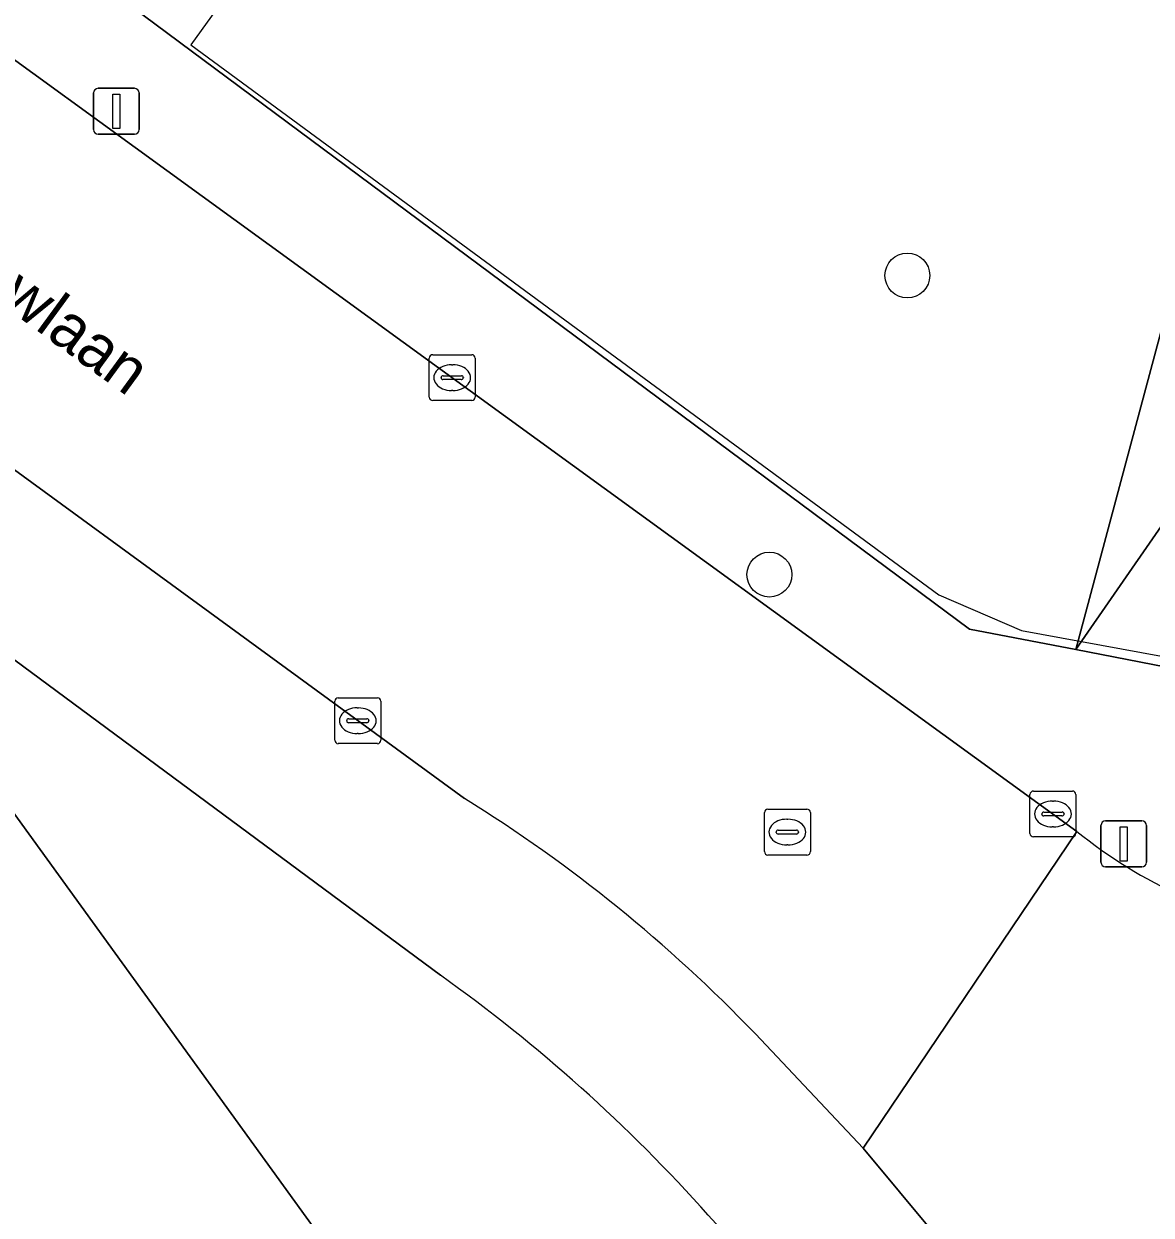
# Model space of a CAD drawing. Extents: x 159039 to 160102, y 381214 to 382524.
# Drawn here: x 159772.99 to 159797.55, y 382252.3 to 382278.27 of the extents above; entities that cross this region are included whole.
import ezdxf

# ---------------------------------------------------------------- set-up
doc = ezdxf.new("R2010")
doc.units = 0
for name, color, linetype in [('IMGEO_Boom', 7, 'Continuous'), ('IMGEO_Erf', 7, 'Continuous'), ('IMGEO_Groenvoorziening', 7, 'Continuous'), ('IMGEO_Hek', 7, 'Continuous'), ('IMGEO_Kolk', 7, 'Continuous'), ('IMGEO_Lichtmast', 7, 'Continuous'), ('IMGEO_Openbare_ruimte_label', 7, 'Continuous'), ('IMGEO_Pand', 7, 'Continuous'), ('IMGEO_Rijbaan_lokaal_gesloten', 7, 'Continuous'), ('IMGEO_Rijbaan_lokaal_open', 7, 'Continuous'), ('IMGEO_Rioolput', 7, 'Continuous'), ('IMGEO_Voetpad_open', 7, 'Continuous')]:
    doc.layers.add(name, color=color, linetype=linetype)

msp = doc.modelspace()

# ---------------------------------------------------------------- linework, layer by layer
at = {"layer": 'IMGEO_Boom'}
for centre in [(159792.24, 382272.785), (159789.234, 382266.265)]:
    msp.add_circle(centre, 0.489, dxfattribs=at)
at = {"layer": 'IMGEO_Erf'}
msp.add_lwpolyline([(159767.198, 382284.687), (159773.635, 382279.905), (159775.313, 382282.174), (159777.012, 382280.923), (159775.329, 382278.646), (159793.592, 382265.079), (159795.91, 382264.63), (159799.045, 382276.326), (159800.232, 382278.154), (159808.174, 382290.379), (159832.833, 382324.171), (159832.501, 382324.337), (159812.205, 382296.5)], dxfattribs=at)
at = {"layer": 'IMGEO_Groenvoorziening'}
msp.add_lwpolyline([(159803.889, 382276.147), (159811.871, 382287.664), (159808.174, 382290.379), (159800.232, 382278.154), (159799.045, 382276.326), (159795.91, 382264.63)], close=True, dxfattribs=at)
for points in [[(159809.788, 382266.431), (159812.588, 382270.297), (159803.889, 382276.147), (159795.91, 382264.63), (159801.767, 382263.495)], [(159782.064, 382257.533), (159762.948, 382271.677)], [(159762.946, 382254.38), (159763.378, 382254.668), (159764.707, 382255.623), (159772.601, 382261.297), (159780.775, 382250), (159788.116, 382239.855), (159791.733, 382242.429)], [(159792.409, 382246.81), (159790.028, 382250), (159787.901, 382252.304)]]:
    msp.add_lwpolyline(points, dxfattribs=at)
msp.add_arc((159761.723, 382228.955), 35.078, 41.7313, 54.5584, dxfattribs=at)
at = {"layer": 'IMGEO_Hek'}
msp.add_lwpolyline([(159775.028, 382284.037), (159778.975, 382281.071), (159776.622, 382277.811), (159792.923, 382265.827), (159794.728, 382265.047), (159802.139, 382263.686), (159804.654, 382263.512), (159806.479, 382263.95), (159808.134, 382264.928), (159809.741, 382266.856), (159816.292, 382275.856), (159814.193, 382277.334)], dxfattribs=at)
at = {"layer": 'IMGEO_Kolk'}
for p, q in [((159781.896, 382271.058), (159782.748, 382271.058)), ((159781.821, 382270.132), (159781.821, 382270.984)), ((159782.309, 382270.838), (159782.334, 382270.838)), ((159782.822, 382270.984), (159782.822, 382270.132)), ((159782.08, 382270.552), (159782.08, 382270.564)), ((159782.123, 382270.601), (159782.521, 382270.601)), ((159782.564, 382270.564), (159782.564, 382270.552)), ((159782.518, 382270.515), (159782.12, 382270.515)), ((159782.332, 382270.278), (159782.307, 382270.278)), ((159782.748, 382270.058), (159781.896, 382270.058)), ((159779.838, 382263.581), (159780.69, 382263.581)), ((159779.763, 382262.655), (159779.763, 382263.507)), ((159780.251, 382263.361), (159780.276, 382263.361)), ((159780.764, 382263.507), (159780.764, 382262.655)), ((159780.022, 382263.075), (159780.022, 382263.087)), ((159780.46, 382263.038), (159780.062, 382263.038)), ((159780.065, 382263.124), (159780.463, 382263.124)), ((159780.506, 382263.087), (159780.506, 382263.075)), ((159780.274, 382262.801), (159780.249, 382262.801)), ((159780.69, 382262.581), (159779.838, 382262.581)), ((159794.912, 382260.622), (159794.912, 382261.474)), ((159794.987, 382261.548), (159795.839, 382261.548)), ((159795.913, 382261.474), (159795.913, 382260.622)), ((159795.4, 382261.328), (159795.425, 382261.328)), ((159795.171, 382261.042), (159795.171, 382261.054)), ((159795.609, 382261.005), (159795.211, 382261.005)), ((159795.214, 382261.091), (159795.612, 382261.091)), ((159795.655, 382261.054), (159795.655, 382261.042)), ((159795.423, 382260.768), (159795.398, 382260.768)), ((159795.839, 382260.548), (159794.987, 382260.548))]:
    msp.add_line(p, q, dxfattribs=at)
for points in [[(159781.896, 382271.058), (159782.748, 382271.058)], [(159781.821, 382270.132), (159781.821, 382270.984)], [(159782.822, 382270.984), (159782.822, 382270.132)], [(159782.748, 382270.058), (159781.896, 382270.058)], [(159779.838, 382263.581), (159780.69, 382263.581)], [(159779.763, 382262.655), (159779.763, 382263.507)], [(159780.764, 382263.507), (159780.764, 382262.655)], [(159780.69, 382262.581), (159779.838, 382262.581)], [(159794.912, 382260.622), (159794.912, 382261.474)], [(159794.987, 382261.548), (159795.839, 382261.548)], [(159795.913, 382261.474), (159795.913, 382260.622)], [(159795.839, 382260.548), (159794.987, 382260.548)]]:
    msp.add_lwpolyline(points, dxfattribs=at)
for centre, radius, start, end in [((159781.898, 382270.982), 0.0765, 91.552, 178.448), ((159781.898, 382270.982), 0.0765, 91.552, 178.448), ((159782.746, 382270.982), 0.0765, 1.552, 88.448), ((159782.746, 382270.982), 0.0765, 1.552, 88.448), ((159782.12, 382270.561), 0.0403, 85.8775, 175.7526), ((159782.117, 382270.551), 0.0366, 178.938, 274.7102), ((159782.521, 382270.558), 0.043, 264.8664, 352.4533), ((159782.525, 382270.563), 0.0386, 1.7309, 96.639), ((159781.898, 382270.134), 0.0765, 181.552, 268.448), ((159781.898, 382270.134), 0.0765, 181.552, 268.448), ((159782.746, 382270.134), 0.0765, 271.552, 358.448), ((159782.746, 382270.134), 0.0765, 271.552, 358.448), ((159779.84, 382263.505), 0.0765, 91.552, 178.448), ((159779.84, 382263.505), 0.0765, 91.552, 178.448), ((159780.688, 382263.505), 0.0765, 1.552, 88.448), ((159780.688, 382263.505), 0.0765, 1.552, 88.448), ((159780.062, 382263.084), 0.0403, 85.8775, 175.7526), ((159780.059, 382263.074), 0.0366, 178.938, 274.7102), ((159780.463, 382263.081), 0.043, 264.8664, 352.4533), ((159780.467, 382263.086), 0.0386, 1.7309, 96.639), ((159779.84, 382262.657), 0.0765, 181.552, 268.448), ((159779.84, 382262.657), 0.0765, 181.552, 268.448), ((159780.688, 382262.657), 0.0765, 271.552, 358.448), ((159780.688, 382262.657), 0.0765, 271.552, 358.448), ((159794.989, 382261.472), 0.0765, 91.552, 178.448), ((159794.989, 382261.472), 0.0765, 91.552, 178.448), ((159795.837, 382261.472), 0.0765, 1.552, 88.448), ((159795.837, 382261.472), 0.0765, 1.552, 88.448), ((159795.211, 382261.051), 0.0403, 85.8775, 175.7526), ((159795.208, 382261.041), 0.0366, 178.938, 274.7102), ((159795.612, 382261.048), 0.043, 264.8664, 352.4533), ((159795.616, 382261.053), 0.0386, 1.7309, 96.639), ((159794.989, 382260.624), 0.0765, 181.552, 268.448), ((159794.989, 382260.624), 0.0765, 181.552, 268.448), ((159795.837, 382260.624), 0.0765, 271.552, 358.448), ((159795.837, 382260.624), 0.0765, 271.552, 358.448)]:
    msp.add_arc(centre, radius, start, end, dxfattribs=at)
for centre, major_axis, ratio, start_param, end_param in [((159782.308, 382270.558), (-0.387, 0.002), 0.722429, 4.712389, 7.853982), ((159782.333, 382270.558), (-0.39, 0.002), 0.717154, 1.570796, 4.712389), ((159780.25, 382263.081), (-0.387, 0.002), 0.722429, 4.712389, 7.853982), ((159780.275, 382263.081), (-0.39, 0.002), 0.717154, 1.570796, 4.712389), ((159795.399, 382261.048), (-0.387, 0.002), 0.722429, 4.712389, 7.853982), ((159795.424, 382261.048), (-0.39, 0.002), 0.717154, 1.570796, 4.712389)]:
    msp.add_ellipse(centre, major_axis=major_axis, ratio=ratio, start_param=start_param, end_param=end_param, dxfattribs=at)
at = {"layer": 'IMGEO_Lichtmast'}
for p, q in [((159774.607, 382276.864), (159775.397, 382276.864)), ((159775.397, 382276.864), (159774.607, 382276.864)), ((159774.507, 382275.964), (159774.507, 382276.764)), ((159774.507, 382276.764), (159774.507, 382275.964)), ((159775.497, 382276.764), (159775.497, 382275.964)), ((159775.497, 382275.964), (159775.497, 382276.764)), ((159775.397, 382275.864), (159774.607, 382275.864)), ((159774.607, 382275.864), (159775.397, 382275.864)), ((159796.46, 382259.996), (159796.46, 382260.796)), ((159796.46, 382260.796), (159796.46, 382259.996)), ((159796.56, 382260.896), (159797.35, 382260.896)), ((159797.35, 382260.896), (159796.56, 382260.896)), ((159797.45, 382260.796), (159797.45, 382259.996)), ((159797.45, 382259.996), (159797.45, 382260.796)), ((159797.35, 382259.896), (159796.56, 382259.896)), ((159796.56, 382259.896), (159797.35, 382259.896))]:
    msp.add_line(p, q, dxfattribs=at)
for points in [[(159774.927, 382276.739), (159775.077, 382276.739), (159775.077, 382275.989), (159774.927, 382275.989), (159774.927, 382276.739)], [(159796.88, 382260.771), (159797.03, 382260.771), (159797.03, 382260.021), (159796.88, 382260.021), (159796.88, 382260.771)]]:
    msp.add_lwpolyline(points, dxfattribs=at)
for centre, start, end in [((159774.607, 382276.764), 90, 180), ((159774.607, 382276.764), 90, 180), ((159775.397, 382276.764), 0, 90), ((159775.397, 382276.764), 360, 90), ((159774.607, 382275.964), 180, 270), ((159774.607, 382275.964), 180, 270), ((159775.397, 382275.964), 270, 0), ((159775.397, 382275.964), 270, 0), ((159796.56, 382260.796), 90, 180), ((159796.56, 382260.796), 90, 180), ((159797.35, 382260.796), 0, 90), ((159797.35, 382260.796), 360, 90), ((159796.56, 382259.996), 180, 270), ((159796.56, 382259.996), 180, 270), ((159797.35, 382259.996), 270, 0), ((159797.35, 382259.996), 270, 0)]:
    msp.add_arc(centre, 0.1, start, end, dxfattribs=at)
at = {"layer": 'IMGEO_Pand'}
msp.add_lwpolyline([(159780.775, 382250), (159772.601, 382261.297), (159764.707, 382255.623), (159763.378, 382254.668), (159765.274, 382252.031), (159766.734, 382250), (159776.958, 382235.776), (159778.825, 382233.178), (159780.171, 382234.145), (159788.116, 382239.855)], close=True, dxfattribs=at)
at = {"layer": 'IMGEO_Rijbaan_lokaal_gesloten'}
msp.add_lwpolyline([(159795.935, 382260.667), (159791.274, 382253.768), (159794.407, 382250), (159794.894, 382249.353), (159795.383, 382248.699), (159795.843, 382248.072), (159806.311, 382233.789), (159830.978, 382200.161), (159836.583, 382192.633), (159846.838, 382178.734), (159853.258, 382170.098), (159864.566, 382154.639), (159871.707, 382144.885), (159875.163, 382140.028)], dxfattribs=at)
msp.add_arc((159802.844, 382269.289), 11.049, 231.2923, 245.275, dxfattribs=at)
at = {"layer": 'IMGEO_Rijbaan_lokaal_open'}
for points in [[(159788.929, 382256.256), (159791.274, 382253.768), (159795.935, 382260.667), (159766.565, 382282.006)], [(159766.764, 382272.939), (159782.592, 382261.384)]]:
    msp.add_lwpolyline(points, dxfattribs=at)
msp.add_arc((159765.339, 382233.584), 32.718, 43.8633, 58.1761, dxfattribs=at)
at = {"layer": 'IMGEO_Rioolput'}
for p, q in [((159789.125, 382260.228), (159789.125, 382261.08)), ((159789.2, 382261.154), (159790.052, 382261.154)), ((159789.613, 382260.934), (159789.638, 382260.934)), ((159790.126, 382261.08), (159790.126, 382260.228)), ((159789.427, 382260.697), (159789.825, 382260.697)), ((159789.384, 382260.648), (159789.384, 382260.66)), ((159789.822, 382260.611), (159789.424, 382260.611)), ((159789.868, 382260.66), (159789.868, 382260.648)), ((159790.052, 382260.154), (159789.2, 382260.154)), ((159789.636, 382260.374), (159789.611, 382260.374))]:
    msp.add_line(p, q, dxfattribs=at)
for points in [[(159789.125, 382260.228), (159789.125, 382261.08)], [(159789.2, 382261.154), (159790.052, 382261.154)], [(159790.126, 382261.08), (159790.126, 382260.228)], [(159790.052, 382260.154), (159789.2, 382260.154)]]:
    msp.add_lwpolyline(points, dxfattribs=at)
for centre, radius, start, end in [((159789.202, 382261.078), 0.0765, 91.552, 178.448), ((159789.202, 382261.078), 0.0765, 91.552, 178.448), ((159790.05, 382261.078), 0.0765, 1.552, 88.448), ((159790.05, 382261.078), 0.0765, 1.552, 88.448), ((159789.424, 382260.657), 0.0403, 85.8775, 175.7526), ((159789.829, 382260.659), 0.0386, 1.7309, 96.639), ((159789.421, 382260.647), 0.0366, 178.938, 274.7102), ((159789.825, 382260.654), 0.043, 264.8664, 352.4533), ((159789.202, 382260.23), 0.0765, 181.552, 268.448), ((159789.202, 382260.23), 0.0765, 181.552, 268.448), ((159790.05, 382260.23), 0.0765, 271.552, 358.448), ((159790.05, 382260.23), 0.0765, 271.552, 358.448)]:
    msp.add_arc(centre, radius, start, end, dxfattribs=at)
for centre, major_axis, ratio, start_param, end_param in [((159789.612, 382260.654), (-0.387, 0.002), 0.722429, 4.712389, 7.853982), ((159789.637, 382260.654), (-0.39, 0.002), 0.717154, 1.570796, 4.712389)]:
    msp.add_ellipse(centre, major_axis=major_axis, ratio=ratio, start_param=start_param, end_param=end_param, dxfattribs=at)
at = {"layer": 'IMGEO_Voetpad_open'}
for points in [[(159766.565, 382282.006), (159795.935, 382260.667)], [(159801.767, 382263.495), (159795.91, 382264.63), (159793.592, 382265.079), (159775.329, 382278.646)], [(159782.592, 382261.384), (159766.764, 382272.939)], [(159762.948, 382271.677), (159782.064, 382257.533)], [(159791.274, 382253.768), (159788.929, 382256.256)], [(159795.843, 382248.072), (159795.383, 382248.699), (159794.894, 382249.353), (159794.407, 382250), (159791.274, 382253.768)], [(159787.901, 382252.304), (159790.028, 382250), (159792.409, 382246.81), (159796.594, 382240.813)]]:
    msp.add_lwpolyline(points, dxfattribs=at)
for centre, radius, start, end in [((159765.339, 382233.584), 32.718, 43.8633, 58.1761), ((159802.844, 382269.289), 11.049, 231.2923, 245.275), ((159761.723, 382228.955), 35.078, 41.7313, 54.5584)]:
    msp.add_arc(centre, radius, start, end, dxfattribs=at)

# ---------------------------------------------------------------- texts
at = {"layer": 'IMGEO_Openbare_ruimte_label'}
msp.add_text('von Flotowlaan', height=1, rotation=323.8632, dxfattribs=at).set_placement((159767.986, 382275.441))

doc.saveas('drawing.dxf')
